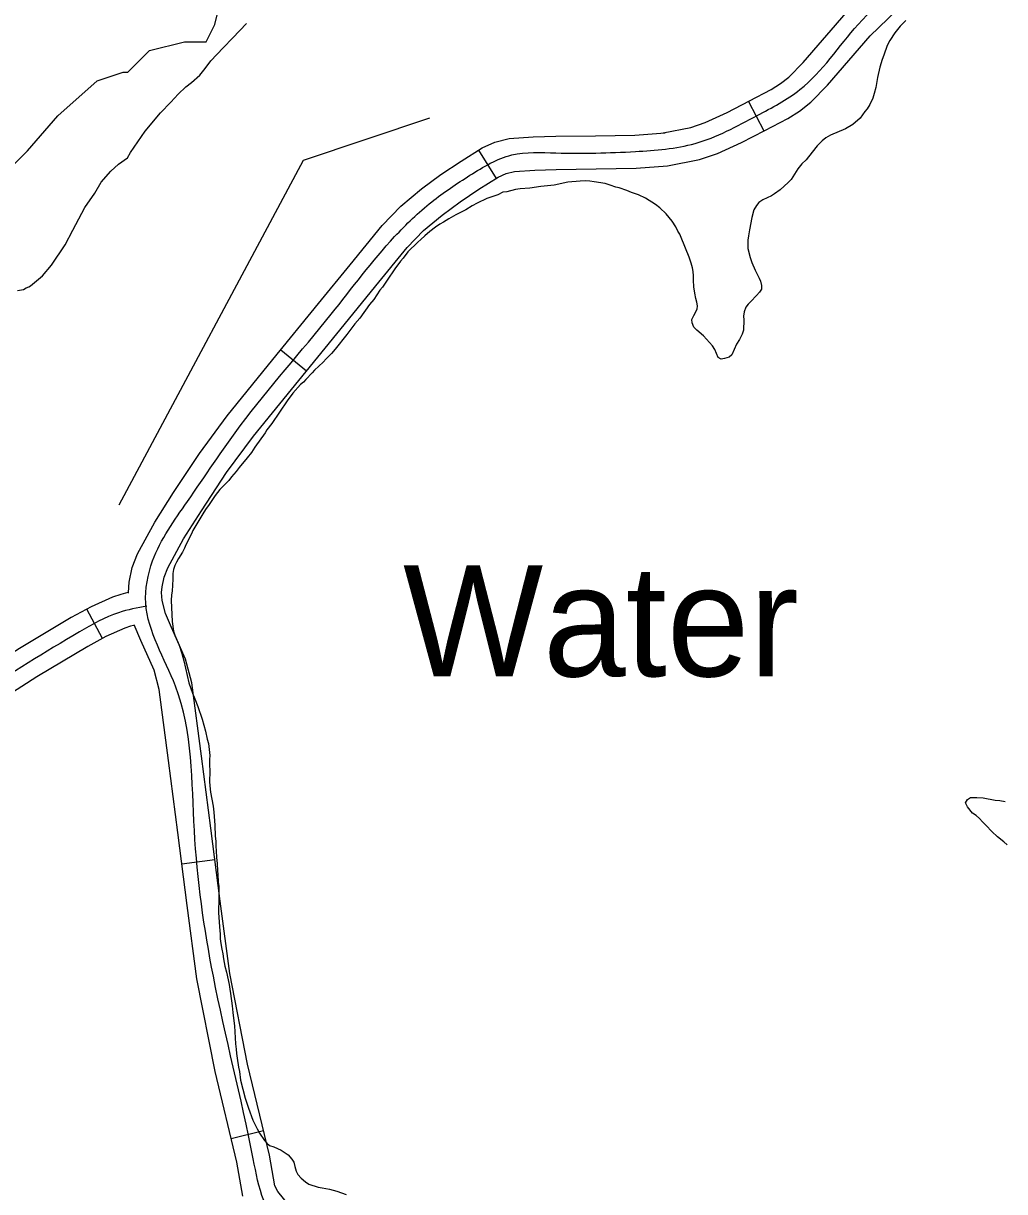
# Model space of a CAD drawing. Extents: x 3263578 to 3301413, y 764927 to 798602.
# Drawn here: x 3295403 to 3296288, y 783344 to 784397 of the extents above; entities that cross this region are included whole.
import ezdxf

# ---------------------------------------------------------------- set-up
doc = ezdxf.new("R2010")
doc.units = 0
for name, color, linetype in [('V-RIVR-IDEN', 7, 'Continuous'), ('V-ROAD-CNTR', 7, 'Continuous'), ('V-SITE-VEGE', 7, 'Continuous'), ('V-TOPO-SHOR', 7, 'Continuous'), ('V-UTIL-LINE', 7, 'Continuous')]:
    doc.layers.add(name, color=color, linetype=linetype)

msp = doc.modelspace()

# ---------------------------------------------------------------- linework, layer by layer
at = {"layer": 'V-ROAD-CNTR'}
for p, q in [((3296056.8, 784326.4), (3296070.6, 784299.8)), ((3295813.5, 784282.3), (3295829.4, 784256.9)), ((3295635.5, 784102.6), (3295658.7, 784083.7)), ((3295474.8, 783842.4), (3295460.5, 783868.8)), ((3295546.3, 783639.2), (3295576, 783643.1)), ((3295590.8, 783391.8), (3295619.9, 783398.9))]:
    msp.add_line(p, q, dxfattribs=at)
for points in [[(3295979.9, 784298), (3296004.8, 784303), (3296017.8, 784307.5), (3296037.6, 784316.4), (3296057.7, 784326.9), (3296077.3, 784337.2), (3296085.7, 784342.4), (3296093.3, 784348.3), (3296106.1, 784361.3), (3296144.8, 784406.1), (3296178.1, 784438), (3296210.8, 784469.3), (3296233.6, 784491.6), (3296236.4, 784494.4)], [(3295984, 784268.3), (3296012.6, 784274), (3296028.8, 784279.5), (3296050.7, 784289.4), (3296071.6, 784300.3), (3296092.2, 784311.1), (3296102.9, 784317.7), (3296113.2, 784325.8), (3296128.2, 784340.9), (3296166.6, 784385.5), (3296198.8, 784416.3), (3296231.7, 784447.7), (3296254.5, 784470.1), (3296256.8, 784472.3)], [(3295498, 783883.3), (3295498, 783883.7), (3295498.6, 783893.1), (3295501.4, 783906.3), (3295506.3, 783918.7), (3295521.9, 783947.3), (3295538.6, 783973.8), (3295562, 784009), (3295587, 784043.1), (3295628.3, 784093.8), (3295669.3, 784144.1), (3295697.8, 784179.1), (3295726.8, 784214.5), (3295743.6, 784231.9), (3295762.1, 784247.5), (3295779.7, 784260.6), (3295797.8, 784272.5), (3295816.8, 784284.4), (3295828.4, 784289.8), (3295841.2, 784293), (3295862.8, 784294.5), (3295883.2, 784295), (3295919, 784295.5), (3295954.3, 784296.1), (3295981.8, 784298.2)], [(3295669, 783299.1), (3295632.7, 783343.9), (3295630.1, 783349.2), (3295625.3, 783376.6), (3295605.4, 783458.6), (3295589.4, 783540.4), (3295580.9, 783605.6), (3295572.3, 783671.4), (3295563.8, 783736.4), (3295555.2, 783802.3), (3295549.6, 783823.7), (3295536.8, 783852.3), (3295531.6, 783865), (3295528.5, 783876.7), (3295528, 783883.8), (3295528.4, 783889), (3295530.2, 783897.6), (3295533.5, 783906), (3295547.8, 783932.1), (3295563.8, 783957.5), (3295586.6, 783991.8), (3295610.7, 784024.8), (3295651.5, 784074.8), (3295692.6, 784125.1), (3295721.1, 784160.1), (3295749.2, 784194.6), (3295764.1, 784210), (3295780.8, 784224), (3295796.9, 784236), (3295814, 784247.2), (3295831.2, 784258), (3295838.5, 784261.4), (3295845.9, 784263.3), (3295864.2, 784264.5), (3295883.7, 784265), (3295919.5, 784265.5), (3295955.7, 784266.2), (3295984, 784268.3)], [(3295497.4, 783883.8), (3295491.1, 783882.1), (3295483.7, 783879.5), (3295464.6, 783871), (3295446.5, 783861.2), (3295399.8, 783833.2), (3295354, 783804.2), (3295299.9, 783768.3), (3295246.9, 783730.6), (3295191.3, 783688.2), (3295136, 783646), (3295094, 783614.1), (3295052.1, 783582.2), (3294981.4, 783531.8), (3294909.5, 783482.3), (3294858, 783443.6), (3294806.9, 783405.7), (3294793.9, 783398.4), (3294771.8, 783390.3), (3294748, 783384.4), (3294726.3, 783380.7), (3294716.5, 783380.2)], [(3295502.6, 783854.1), (3295499.9, 783853.4), (3295494.8, 783851.6), (3295477.8, 783844), (3295461.4, 783835.2), (3295415.6, 783807.7), (3295370.4, 783779), (3295316.8, 783743.5), (3295264.7, 783706.4), (3295209.5, 783664.4), (3295154.2, 783622.2), (3295112.2, 783590.2), (3295069.9, 783558.1), (3294998.7, 783507.2), (3294927, 783457.9), (3294875.9, 783419.6), (3294823.3, 783380.6), (3294806.6, 783371.1), (3294780.6, 783361.6), (3294754.2, 783355), (3294749.2, 783354.2)], [(3295601.3, 783339.8), (3295595.9, 783370.5), (3295576.1, 783452.2), (3295559.8, 783535.5), (3295551.1, 783601.8), (3295542.6, 783667.5), (3295534.1, 783732.5), (3295525.7, 783796.5), (3295521.2, 783813.7), (3295509.2, 783840.5), (3295503.4, 783854.6)]]:
    msp.add_lwpolyline(points, dxfattribs=at)
for points in [[(3295928.2, 782029.6), (3295972.5, 782080.6), (3296030.9, 782125.2), (3296088.7, 782188.7), (3296120, 782229.6), (3296124.5, 782300.5), (3296103.2, 782384.2), (3296044.6, 782462.8), (3295997.7, 782543), (3296002.1, 782603.6), (3296025.2, 782667.4), (3296038.4, 782726), (3296068.1, 782767.2), (3296091.6, 782799.7), (3296108.6, 782824.6), (3296130.3, 782853.5), (3296145.6, 782878.2), (3296151.5, 782913.9), (3296123.8, 782952.9), (3296058.1, 782995.2), (3295965.4, 783024.8), (3295889.3, 783058.1), (3295760.9, 783171.2), (3295697, 783245.4), (3295620, 783335.8), (3295610.6, 783373.5), (3295574.6, 783538), (3295557.5, 783669.4), (3295540.5, 783799.4), (3295513.7, 783874.3), (3295519.9, 783912.4), (3295551.2, 783965.7), (3295598.9, 784034), (3295680.9, 784134.6), (3295738, 784204.5), (3295771.4, 784235.8), (3295805.9, 784259.8), (3295843.5, 784278.1), (3295883.4, 784280), (3295955, 784281.2), (3296008.7, 784288.5), (3296064.7, 784313.6), (3296103.2, 784337), (3296155.7, 784395.8), (3296221.2, 784458.5), (3296267, 784503.2), (3296311.1, 784532), (3296361.6, 784557.9), (3296418.6, 784576), (3296546.5, 784605.5), (3296673.5, 784638.5), (3296797.5, 784676.5), (3296897.1, 784686.1), (3296970.1, 784682.8), (3297011.3, 784656.8), (3297095.1, 784609.1), (3297178.6, 784571.1), (3297214.8, 784554.6)], [(3295514.7, 783871.5), (3295489.2, 783865.6), (3295453.9, 783848.2), (3295362.2, 783791.6), (3295255.8, 783718.5), (3295145.1, 783634.1), (3295061, 783570.2), (3294918.2, 783470.1), (3294815.1, 783393.2), (3294751.1, 783369.7), (3294704.9, 783364.5)]]:
    msp.add_spline(points, degree=3, dxfattribs=at)
at = {"layer": 'V-SITE-VEGE'}
for p, q in [((3295592.2, 784383.8), (3295604.4, 784396.7)), ((3295583.5, 784374.6), (3295592.2, 784383.8)), ((3295572.3, 784363.1), (3295583.5, 784374.6)), ((3295562.5, 784350.1), (3295567.2, 784355.9)), ((3295567.2, 784355.9), (3295572.3, 784363.1)), ((3295555, 784343.4), (3295562.5, 784350.1)), ((3295542.8, 784332.9), (3295549.9, 784339.6)), ((3295549.9, 784339.6), (3295555, 784343.4)), ((3295527, 784316.1), (3295536.2, 784325.7)), ((3295536.2, 784325.7), (3295542.8, 784332.9)), ((3295513.2, 784299.7), (3295527, 784316.1)), ((3295499.8, 784280.4), (3295513.2, 784299.7)), ((3295489.1, 784269.8), (3295497.2, 784275.5)), ((3295497.2, 784275.5), (3295499.8, 784280.4)), ((3295473.4, 784253.5), (3295482.1, 784263.6)), ((3295482.1, 784263.6), (3295489.1, 784269.8)), ((3295467.7, 784243.8), (3295473.4, 784253.5)), ((3295458.9, 784230.8), (3295467.7, 784243.8)), ((3295447.9, 784210.4), (3295458.9, 784230.8)), ((3295441.1, 784197.2), (3295447.9, 784210.4)), ((3295428.8, 784178.9), (3295441.1, 784197.2)), ((3295420.6, 784169.2), (3295428.8, 784178.9)), ((3295409.9, 784160.2), (3295420.6, 784169.2)), ((3295398, 784156.1), (3295403.4, 784156.9)), ((3295403.4, 784156.9), (3295405.9, 784158.3)), ((3295405.9, 784158.3), (3295408.4, 784159.2)), ((3295408.4, 784159.2), (3295409.9, 784160.2))]:
    msp.add_line(p, q, dxfattribs=at)
at = {"layer": 'V-TOPO-SHOR'}
for points in [[(3295340.2, 784215.1), (3295407, 784281.9), (3295434.5, 784313.3), (3295469.9, 784344.8), (3295493.4, 784352.6), (3295497.4, 784352.6), (3295509.2, 784364.4), (3295517, 784372.3), (3295548.5, 784380.1), (3295568.1, 784380.1), (3295576, 784395.8), (3295579.9, 784411.5)], [(3296198.7, 784399.2), (3296193.6, 784394.2), (3296188.8, 784388.1), (3296184.3, 784381.3), (3296181.8, 784376.9), (3296178.9, 784368.1), (3296177.4, 784364.3), (3296175.3, 784357.3), (3296173.1, 784347.8), (3296171.5, 784338.8), (3296170.2, 784333.4), (3296168.8, 784329.2), (3296166.1, 784323.6), (3296163.8, 784319.8), (3296161.7, 784317.2), (3296159.7, 784314.2), (3296157.4, 784311.4), (3296150.9, 784305.7), (3296144.2, 784301.6), (3296130.8, 784295.9), (3296126.7, 784293.6), (3296123.2, 784290.8), (3296118.9, 784286.3), (3296111.1, 784276.3), (3296108.9, 784273.7), (3296104.8, 784270.2), (3296101.3, 784265.6), (3296095.3, 784256), (3296092.6, 784253.2), (3296085.5, 784246.7), (3296080.4, 784243), (3296077.5, 784241.4), (3296069.8, 784237.7), (3296066.3, 784235.3), (3296064.1, 784232.5), (3296061.8, 784228.8), (3296059.9, 784221.9), (3296057.7, 784210.7), (3296056.8, 784205.3), (3296056.3, 784201.4), (3296056.4, 784193.8), (3296058.3, 784185.7), (3296059.8, 784181.2), (3296062.9, 784174.2), (3296066.5, 784167.2), (3296067.6, 784164.4), (3296068.6, 784160.4), (3296068.5, 784157.1)], [(3296068.5, 784157.1), (3296066.7, 784154.6), (3296064, 784151.4), (3296058.9, 784146.2), (3296056.6, 784143.6), (3296054.6, 784140.8), (3296053.1, 784136.8), (3296052.4, 784132.8), (3296052.8, 784129.4), (3296052.4, 784120.3), (3296051.3, 784116.5), (3296048.9, 784111.9), (3296046.2, 784107.5), (3296042, 784097.9), (3296039.5, 784095.8), (3296035.3, 784094.6), (3296032.3, 784094.1), (3296029.5, 784095.7), (3296026.4, 784102.8), (3296024.4, 784106.1), (3296016.3, 784115.1), (3296010.3, 784120.2), (3296007.5, 784122.9), (3296006.2, 784126.9), (3296005.8, 784129.9), (3296007.5, 784133.5), (3296010.6, 784139.1), (3296010.9, 784142.2), (3296010.3, 784145.6), (3296009.4, 784148.8), (3296008.4, 784153.5), (3296007.7, 784159.3), (3296007.2, 784165.4), (3296007.3, 784169.2), (3296006.9, 784173.2), (3296006.4, 784176.3), (3296005.2, 784180.7), (3296003.5, 784186), (3295996.3, 784203.8), (3295995, 784206.7), (3295993.2, 784209.5), (3295991.5, 784213.2), (3295988.1, 784218.5), (3295982.8, 784225.2), (3295977, 784230.5), (3295973.1, 784233.4), (3295964.1, 784239.2), (3295957.7, 784242.3), (3295951.3, 784244.4), (3295947.1, 784246.1), (3295940.3, 784248.4), (3295937.3, 784249.1), (3295932.2, 784251), (3295927.6, 784252.3), (3295917.8, 784254), (3295913.8, 784254.5), (3295910.4, 784254.8), (3295905.3, 784254.6), (3295894.2, 784253.6), (3295881.7, 784250.8), (3295869.8, 784249.6), (3295859.9, 784248.3), (3295851, 784247.6), (3295846.8, 784246.9), (3295839.1, 784244.8), (3295835.5, 784244.5), (3295831, 784242.3), (3295821.1, 784238.9), (3295812.5, 784234.8), (3295807.9, 784232.2), (3295802, 784228.7), (3295793.2, 784224.2), (3295786.7, 784220.5), (3295782, 784217.5), (3295778.8, 784215.8), (3295774.9, 784213), (3295769.8, 784209.1), (3295765.1, 784205.1), (3295761.5, 784201.8), (3295758.8, 784199.6), (3295750, 784190.9), (3295745.7, 784185.1), (3295743.4, 784182.5), (3295738.1, 784175.5), (3295731.3, 784165.2), (3295726.9, 784159), (3295724.7, 784156.2), (3295719.1, 784148), (3295715.2, 784143.3), (3295706.5, 784131.1), (3295702.2, 784126), (3295695, 784116.4), (3295684.5, 784103.1), (3295681, 784099.1), (3295676.3, 784094.4), (3295673.7, 784091.4), (3295669.6, 784087.8), (3295665.9, 784084.2), (3295663.6, 784081.7), (3295657.9, 784075.9), (3295655.9, 784073.5)], [(3295655.9, 784073.5), (3295653.2, 784071.2), (3295646.2, 784063.4), (3295641.1, 784056.4), (3295627.3, 784036.1), (3295622.9, 784030.3), (3295621.3, 784027.8), (3295612, 784014.8), (3295608.9, 784010), (3295605.2, 784005.1), (3295598, 783996.3), (3295595.3, 783992.7), (3295591, 783988), (3295588.6, 783984.8), (3295580.6, 783976.6), (3295576.3, 783971.1), (3295570.3, 783962.1), (3295568.2, 783959.5), (3295566, 783956.1), (3295556.2, 783939.8), (3295555, 783936.8), (3295549.8, 783926.8), (3295548.5, 783923.6), (3295546.8, 783920.2), (3295543.1, 783914.4), (3295541.3, 783911.2), (3295539.8, 783908.2), (3295538.7, 783904.6), (3295538.1, 783900.8), (3295538, 783895.8), (3295537.4, 783885.1), (3295537, 783881.7), (3295536.7, 783876.6), (3295537.4, 783857.7), (3295538.6, 783848.8), (3295539.8, 783845.4), (3295543.7, 783836.4), (3295546.2, 783828.7), (3295548.1, 783822.1), (3295552.4, 783802.5), (3295555.7, 783793.1), (3295557.8, 783788.1), (3295560.5, 783781), (3295564.4, 783769.6), (3295567.4, 783758.7), (3295569.1, 783751.6), (3295570.3, 783747.8), (3295571.3, 783736.9), (3295571, 783733.3), (3295571, 783729.2), (3295571.3, 783722.4), (3295571.1, 783713.5), (3295571.3, 783709.5), (3295572, 783703.8), (3295574.4, 783691.1), (3295575.1, 783685.7), (3295575.9, 783674.2), (3295576.2, 783664.3), (3295576.7, 783659.7), (3295576.8, 783655.2), (3295577.2, 783651), (3295577.3, 783645.1), (3295578, 783639.5), (3295578.3, 783632.8), (3295578.8, 783629.6), (3295579.1, 783622.8), (3295579.5, 783618.9), (3295579.7, 783611.3), (3295579.5, 783608.3), (3295579.3, 783595.4), (3295580.1, 783582.5), (3295580.8, 783575.8), (3295580.9, 783571.6), (3295581.3, 783567.5), (3295582.2, 783562.3), (3295583.1, 783558), (3295583.7, 783553.6), (3295585, 783547.1), (3295586.5, 783541.5), (3295588.9, 783530.6), (3295589.5, 783526.3), (3295590.2, 783522.3), (3295591.6, 783511.4), (3295592.1, 783505.3), (3295592.9, 783500.3), (3295593.6, 783493.2), (3295594.5, 783476.9), (3295595.2, 783472.2), (3295595.6, 783468.2), (3295596.1, 783464.2), (3295597.4, 783455.9), (3295598.1, 783452), (3295599.2, 783444.2), (3295603.4, 783428), (3295606.3, 783418.9), (3295610.3, 783408.3), (3295614, 783400.4), (3295616.2, 783396.6), (3295620.7, 783389.8), (3295622.9, 783387.6), (3295625.3, 783385.5)], [(3296290.1, 783656.3), (3296286.9, 783659.1), (3296281.4, 783663.7), (3296276.2, 783668.4), (3296271.2, 783673.7), (3296267.7, 783677.2), (3296265.1, 783680), (3296262.1, 783682.7), (3296258.9, 783685), (3296254.2, 783690.5), (3296252.4, 783694.3), (3296254.3, 783697.3), (3296256.9, 783698.9), (3296262.6, 783699), (3296268.4, 783698.7), (3296279.3, 783696.7), (3296283.5, 783696.2), (3296288.3, 783695.4)], [(3295625.3, 783385.5), (3295629.1, 783384.1), (3295635.7, 783381.1), (3295638.5, 783379.5), (3295641.9, 783377), (3295645.4, 783373.1), (3295647, 783370.5), (3295647.9, 783366.6), (3295649.3, 783362.4), (3295650.8, 783359.4), (3295653.8, 783355.9), (3295657.6, 783352.6), (3295660.6, 783350.7), (3295669.2, 783347.8), (3295672.6, 783347.3), (3295679.2, 783346), (3295686, 783344.1), (3295694.3, 783341.1)]]:
    msp.add_lwpolyline(points, dxfattribs=at)
at = {"layer": 'V-UTIL-LINE'}
msp.add_lwpolyline([(3295489.6, 783962.7), (3295655.8, 784273.5), (3295769.7, 784311.6)], dxfattribs=at)

# ---------------------------------------------------------------- texts
at = {"layer": 'V-RIVR-IDEN'}
msp.add_text('Water', height=100, dxfattribs=at).set_placement((3295745.6, 783808.2))

doc.saveas('drawing.dxf')
